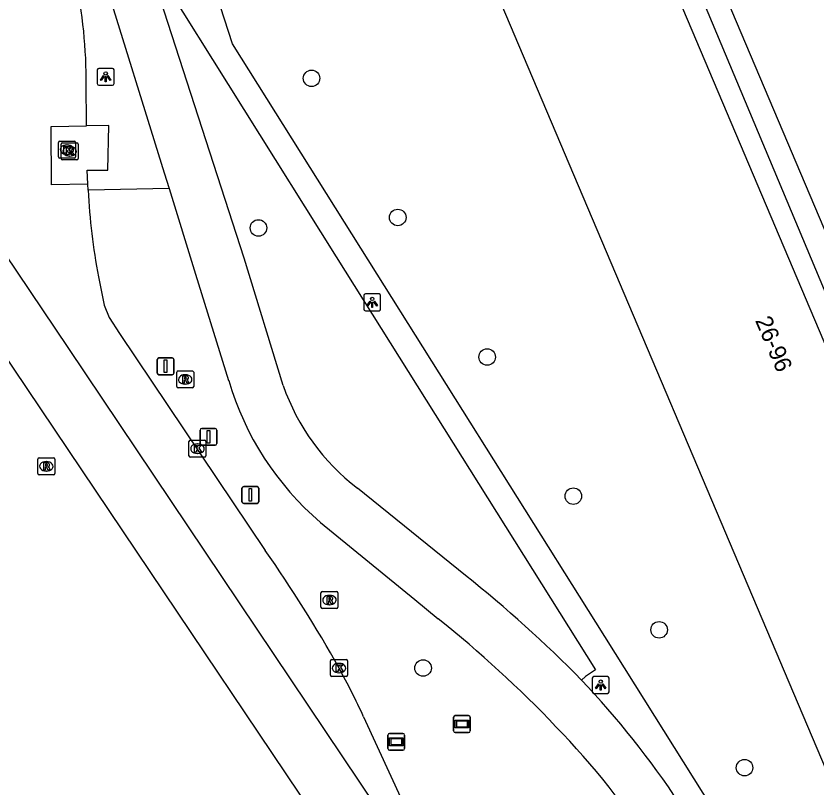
# Model space of a CAD drawing. Extents: x 160077 to 160945, y 386481 to 387498.
# Drawn here: x 160260.79 to 160308.2, y 387011.05 to 387056.77 of the extents above; entities that cross this region are included whole.
import ezdxf

# ---------------------------------------------------------------- set-up
doc = ezdxf.new("R2010")
doc.units = 0
for name, color, linetype in [('IMGEO_Boom', 7, 'Continuous'), ('IMGEO_Fietspad_gesloten', 7, 'Continuous'), ('IMGEO_Kolk', 7, 'Continuous'), ('IMGEO_Lichtpunt', 7, 'Continuous'), ('IMGEO_OVBaan_gesloten', 7, 'Continuous'), ('IMGEO_Pand', 7, 'Continuous'), ('IMGEO_Pand_nummerreeks', 7, 'Continuous'), ('IMGEO_Reclamebord', 7, 'Continuous'), ('IMGEO_Rijbaan_lokaal_open', 7, 'Continuous'), ('IMGEO_Rijbaan_regionaal_gesloten', 7, 'Continuous'), ('IMGEO_Rioolput', 7, 'Continuous'), ('IMGEO_Verkeerseiland_open', 7, 'Continuous'), ('IMGEO_Vlaggenmast', 7, 'Continuous'), ('IMGEO_Voetpad_open', 7, 'Continuous')]:
    doc.layers.add(name, color=color, linetype=linetype)

msp = doc.modelspace()

# ---------------------------------------------------------------- linework, layer by layer
at = {"layer": 'IMGEO_Boom'}
for centre in [(160278.281, 387053.076), (160283.383, 387044.836), (160275.138, 387044.216), (160288.675, 387036.57), (160293.775, 387028.332), (160298.852, 387020.416), (160284.882, 387018.152), (160303.909, 387012.25)]:
    msp.add_circle(centre, 0.489, dxfattribs=at)
at = {"layer": 'IMGEO_Fietspad_gesloten'}
for points in [[(160261.792, 387072.283), (160265.802, 387059.607), (160265.943, 387059.152), (160269.562, 387047.478), (160269.847, 387046.55)], [(160276.598, 387034.878), (160274.293, 387042.43), (160268.438, 387060.541)], [(160269.847, 387046.55), (160271.403, 387041.484), (160273.375, 387035.191)], [(160287.388, 387023.641), (160280.994, 387028.807)], [(160278.804, 387026.777), (160284.392, 387022.202), (160285.78, 387021.066)]]:
    msp.add_lwpolyline(points, dxfattribs=at)
for centre, radius, start, end in [((160290.26, 387040.127), 17.591, 196.2959, 229.3671), ((160289.017, 387039.244), 13.164, 199.3679, 232.4486), ((160238.277, 386962.28), 78.594, 44.57206, 51.32752), ((160243.076, 386967.483), 68.519, 43.53585, 51.44623), ((160253.805, 386979.361), 55.56, 33.6518, 43.2621), ((160260.283, 386983.051), 45.325, 32.2058, 44.2521)]:
    msp.add_arc(centre, radius, start, end, dxfattribs=at)
at = {"layer": 'IMGEO_Kolk'}
for p, q in [((160263.307, 387048.428), (160263.307, 387049.28)), ((160263.382, 387049.354), (160264.234, 387049.354)), ((160264.308, 387049.28), (160264.308, 387048.428)), ((160263.463, 387048.328), (160263.463, 387049.18)), ((160263.538, 387049.254), (160264.39, 387049.254)), ((160263.795, 387049.134), (160263.82, 387049.134)), ((160263.951, 387049.034), (160263.976, 387049.034)), ((160264.464, 387049.18), (160264.464, 387048.328)), ((160264.234, 387048.354), (160263.382, 387048.354)), ((160263.818, 387048.574), (160263.793, 387048.574)), ((160263.974, 387048.474), (160263.949, 387048.474)), ((160264.39, 387048.254), (160263.538, 387048.254)), ((160271.027, 387030.717), (160271.027, 387031.569)), ((160271.102, 387031.643), (160271.954, 387031.643)), ((160271.515, 387031.423), (160271.54, 387031.423)), ((160272.028, 387031.569), (160272.028, 387030.717)), ((160271.538, 387030.863), (160271.513, 387030.863)), ((160271.954, 387030.643), (160271.102, 387030.643)), ((160279.409, 387017.725), (160279.409, 387018.577)), ((160279.484, 387018.651), (160280.336, 387018.651)), ((160280.41, 387018.577), (160280.41, 387017.725)), ((160279.897, 387018.431), (160279.922, 387018.431)), ((160280.336, 387017.651), (160279.484, 387017.651)), ((160279.92, 387017.871), (160279.895, 387017.871))]:
    msp.add_line(p, q, dxfattribs=at)
for points in [[(160263.307, 387048.428), (160263.307, 387049.28)], [(160263.382, 387049.354), (160264.234, 387049.354)], [(160264.308, 387049.28), (160264.308, 387048.428)], [(160263.463, 387048.328), (160263.463, 387049.18)], [(160263.538, 387049.254), (160264.39, 387049.254)], [(160263.628, 387049.054), (160263.751, 387049.054), (160263.751, 387048.903), (160263.881, 387049.054), (160264.045, 387049.054), (160263.899, 387048.903), (160264.052, 387048.654), (160263.9, 387048.654), (160263.815, 387048.818), (160263.751, 387048.751), (160263.751, 387048.654), (160263.628, 387048.654), (160263.628, 387049.054)], [(160263.784, 387048.954), (160263.907, 387048.954), (160263.907, 387048.803), (160264.037, 387048.954), (160264.201, 387048.954), (160264.055, 387048.803), (160264.208, 387048.554), (160264.056, 387048.554), (160263.971, 387048.718), (160263.907, 387048.651), (160263.907, 387048.554), (160263.784, 387048.554), (160263.784, 387048.954)], [(160264.464, 387049.18), (160264.464, 387048.328)], [(160264.234, 387048.354), (160263.382, 387048.354)], [(160264.39, 387048.254), (160263.538, 387048.254)], [(160271.027, 387030.717), (160271.027, 387031.569)], [(160271.102, 387031.643), (160271.954, 387031.643)], [(160271.348, 387031.343), (160271.471, 387031.343), (160271.471, 387031.192), (160271.601, 387031.343), (160271.765, 387031.343), (160271.619, 387031.192), (160271.772, 387030.943), (160271.62, 387030.943), (160271.535, 387031.107), (160271.471, 387031.04), (160271.471, 387030.943), (160271.348, 387030.943), (160271.348, 387031.343)], [(160272.028, 387031.569), (160272.028, 387030.717)], [(160271.954, 387030.643), (160271.102, 387030.643)], [(160279.409, 387017.725), (160279.409, 387018.577)], [(160279.484, 387018.651), (160280.336, 387018.651)], [(160280.41, 387018.577), (160280.41, 387017.725)], [(160279.73, 387018.351), (160279.853, 387018.351), (160279.853, 387018.2), (160279.983, 387018.351), (160280.147, 387018.351), (160280.001, 387018.2), (160280.154, 387017.951), (160280.002, 387017.951), (160279.917, 387018.115), (160279.853, 387018.048), (160279.853, 387017.951), (160279.73, 387017.951), (160279.73, 387018.351)], [(160280.336, 387017.651), (160279.484, 387017.651)]]:
    msp.add_lwpolyline(points, dxfattribs=at)
for centre, start, end in [((160263.384, 387049.278), 91.552, 178.448), ((160263.384, 387049.278), 91.552, 178.448), ((160264.232, 387049.278), 1.552, 88.448), ((160264.232, 387049.278), 1.552, 88.448), ((160263.54, 387049.178), 91.552, 178.448), ((160263.54, 387049.178), 91.552, 178.448), ((160264.388, 387049.178), 1.552, 88.448), ((160264.388, 387049.178), 1.552, 88.448), ((160263.384, 387048.43), 181.552, 268.448), ((160263.384, 387048.43), 181.552, 268.448), ((160263.54, 387048.33), 181.552, 268.448), ((160263.54, 387048.33), 181.552, 268.448), ((160264.232, 387048.43), 271.552, 358.448), ((160264.232, 387048.43), 271.552, 358.448), ((160264.388, 387048.33), 271.552, 358.448), ((160264.388, 387048.33), 271.552, 358.448), ((160271.104, 387031.567), 91.552, 178.448), ((160271.104, 387031.567), 91.552, 178.448), ((160271.952, 387031.567), 1.552, 88.448), ((160271.952, 387031.567), 1.552, 88.448), ((160271.104, 387030.719), 181.552, 268.448), ((160271.104, 387030.719), 181.552, 268.448), ((160271.952, 387030.719), 271.552, 358.448), ((160271.952, 387030.719), 271.552, 358.448), ((160279.486, 387018.575), 91.552, 178.448), ((160279.486, 387018.575), 91.552, 178.448), ((160280.334, 387018.575), 1.552, 88.448), ((160280.334, 387018.575), 1.552, 88.448), ((160279.486, 387017.727), 181.552, 268.448), ((160279.486, 387017.727), 181.552, 268.448), ((160280.334, 387017.727), 271.552, 358.448), ((160280.334, 387017.727), 271.552, 358.448)]:
    msp.add_arc(centre, 0.0765, start, end, dxfattribs=at)
for centre, major_axis, ratio, start_param, end_param in [((160263.794, 387048.854), (-0.387, 0.002), 0.722429, 4.712389, 7.853982), ((160263.95, 387048.754), (-0.387, 0.002), 0.722429, 4.712389, 7.853982), ((160263.819, 387048.854), (-0.39, 0.002), 0.717154, 1.570796, 4.712389), ((160263.975, 387048.754), (-0.39, 0.002), 0.717154, 1.570796, 4.712389), ((160271.514, 387031.143), (-0.387, 0.002), 0.722429, 4.712389, 7.853982), ((160271.539, 387031.143), (-0.39, 0.002), 0.717154, 1.570796, 4.712389), ((160279.896, 387018.151), (-0.387, 0.002), 0.722429, 4.712389, 7.853982), ((160279.921, 387018.151), (-0.39, 0.002), 0.717154, 1.570796, 4.712389)]:
    msp.add_ellipse(centre, major_axis=major_axis, ratio=ratio, start_param=start_param, end_param=end_param, dxfattribs=at)
at = {"layer": 'IMGEO_Lichtpunt'}
for p, q in [((160265.597, 387053.572), (160265.597, 387052.765)), ((160265.597, 387053.572), (160265.597, 387052.765)), ((160266.499, 387053.667), (160265.691, 387053.667)), ((160266.499, 387053.667), (160265.691, 387053.667)), ((160266.593, 387052.765), (160266.593, 387053.572)), ((160266.593, 387052.765), (160266.593, 387053.572)), ((160265.691, 387052.671), (160266.499, 387052.671)), ((160265.691, 387052.671), (160266.499, 387052.671)), ((160282.276, 387040.308), (160281.468, 387040.308)), ((160282.276, 387040.308), (160281.468, 387040.308)), ((160281.374, 387040.213), (160281.374, 387039.406)), ((160281.374, 387040.213), (160281.374, 387039.406)), ((160282.37, 387039.406), (160282.37, 387040.213)), ((160282.37, 387039.406), (160282.37, 387040.213)), ((160281.468, 387039.312), (160282.276, 387039.312)), ((160281.468, 387039.312), (160282.276, 387039.312)), ((160294.896, 387017.551), (160294.896, 387016.744)), ((160294.896, 387017.551), (160294.896, 387016.744)), ((160295.798, 387017.646), (160294.99, 387017.646)), ((160295.798, 387017.646), (160294.99, 387017.646)), ((160295.892, 387016.744), (160295.892, 387017.551)), ((160295.892, 387016.744), (160295.892, 387017.551)), ((160294.99, 387016.65), (160295.798, 387016.65)), ((160294.99, 387016.65), (160295.798, 387016.65))]:
    msp.add_line(p, q, dxfattribs=at)
for points in [[(160265.971, 387053.236), (160266.01, 387053.208), (160265.822, 387052.946), (160265.784, 387052.973), (160265.971, 387053.236)], [(160266.073, 387053.188), (160266.12, 387053.188), (160266.12, 387052.866), (160266.073, 387052.866), (160266.073, 387053.188)], [(160266.183, 387053.208), (160266.221, 387053.235), (160266.408, 387052.973), (160266.369, 387052.945), (160266.183, 387053.208)], [(160281.748, 387039.877), (160281.787, 387039.849), (160281.599, 387039.587), (160281.561, 387039.614), (160281.748, 387039.877)], [(160281.85, 387039.829), (160281.897, 387039.829), (160281.897, 387039.507), (160281.85, 387039.507), (160281.85, 387039.829)], [(160281.96, 387039.849), (160281.998, 387039.876), (160282.185, 387039.614), (160282.146, 387039.586), (160281.96, 387039.849)], [(160295.27, 387017.215), (160295.309, 387017.187), (160295.121, 387016.925), (160295.083, 387016.952), (160295.27, 387017.215)], [(160295.372, 387017.167), (160295.419, 387017.167), (160295.419, 387016.845), (160295.372, 387016.845), (160295.372, 387017.167)], [(160295.482, 387017.187), (160295.52, 387017.214), (160295.707, 387016.952), (160295.668, 387016.924), (160295.482, 387017.187)]]:
    msp.add_lwpolyline(points, dxfattribs=at)
for centre in [(160266.096, 387053.37), (160281.873, 387040.011), (160295.395, 387017.349)]:
    msp.add_circle(centre, 0.0994, dxfattribs=at)
for centre, start, end in [((160265.691, 387053.572), 90, 180), ((160265.691, 387053.572), 90, 180), ((160266.499, 387053.572), 0, 90), ((160266.499, 387053.572), 0, 90), ((160265.691, 387052.765), 180, 270), ((160265.691, 387052.765), 180, 270), ((160266.499, 387052.765), 270, 0), ((160266.499, 387052.765), 270, 360), ((160281.468, 387040.213), 90, 180), ((160281.468, 387040.213), 90, 180), ((160282.276, 387040.213), 0, 90), ((160282.276, 387040.213), 0, 90), ((160281.468, 387039.406), 180, 270), ((160281.468, 387039.406), 180, 270), ((160282.276, 387039.406), 270, 0), ((160282.276, 387039.406), 270, 360), ((160294.99, 387017.551), 90, 180), ((160294.99, 387017.551), 90, 180), ((160295.798, 387017.551), 0, 90), ((160295.798, 387017.551), 0, 90), ((160294.99, 387016.744), 180, 270), ((160294.99, 387016.744), 180, 270), ((160295.798, 387016.744), 270, 0), ((160295.798, 387016.744), 270, 360)]:
    msp.add_arc(centre, 0.0946, start, end, dxfattribs=at)
at = {"layer": 'IMGEO_OVBaan_gesloten'}
msp.add_lwpolyline([(160291.177, 386990.405), (160285.674, 386998.649), (160260.647, 387035.915), (160250.657, 387050.904)], dxfattribs=at)
at = {"layer": 'IMGEO_Pand'}
for points in [[(160298.298, 387071.04), (160297.928, 387070.885), (160298.035, 387070.627), (160296.023, 387069.791), (160296.357, 387068.987), (160291.051, 387066.783), (160289.805, 387069.781), (160281.799, 387066.389), (160285.315, 387058.089), (160288.652, 387059.502), (160310.605, 387007.683), (160315.35, 387009.693)], [(160320.521, 387012.204), (160319.506, 387011.774), (160297.664, 387063.334), (160298.877, 387063.837)]]:
    msp.add_lwpolyline(points, dxfattribs=at)
at = {"layer": 'IMGEO_Reclamebord'}
for p, q in [((160286.686, 387014.434), (160286.686, 387015.234)), ((160286.686, 387015.234), (160286.686, 387014.434)), ((160286.786, 387015.334), (160287.576, 387015.334)), ((160287.576, 387015.334), (160286.786, 387015.334)), ((160287.676, 387015.234), (160287.676, 387014.434)), ((160287.676, 387014.434), (160287.676, 387015.234)), ((160282.898, 387014.284), (160283.688, 387014.284)), ((160283.688, 387014.284), (160282.898, 387014.284)), ((160287.576, 387014.334), (160286.786, 387014.334)), ((160286.786, 387014.334), (160287.576, 387014.334)), ((160282.798, 387013.384), (160282.798, 387014.184)), ((160282.798, 387014.184), (160282.798, 387013.384)), ((160283.788, 387014.184), (160283.788, 387013.384)), ((160283.788, 387013.384), (160283.788, 387014.184)), ((160283.688, 387013.284), (160282.898, 387013.284)), ((160282.898, 387013.284), (160283.688, 387013.284))]:
    msp.add_line(p, q, dxfattribs=at)
for points in [[(160286.787, 387015.066), (160287.575, 387015.066), (160287.575, 387014.602), (160286.787, 387014.602), (160286.787, 387015.066)], [(160286.852, 387015.001), (160286.852, 387014.667), (160287.51, 387014.667), (160287.51, 387015.001), (160286.852, 387015.001)], [(160282.899, 387014.016), (160283.687, 387014.016), (160283.687, 387013.552), (160282.899, 387013.552), (160282.899, 387014.016)], [(160282.964, 387013.951), (160282.964, 387013.617), (160283.622, 387013.617), (160283.622, 387013.951), (160282.964, 387013.951)]]:
    msp.add_lwpolyline(points, dxfattribs=at)
for centre, start, end in [((160286.786, 387015.234), 90, 180), ((160286.786, 387015.234), 90, 180), ((160287.576, 387015.234), 0, 90), ((160287.576, 387015.234), 360, 90), ((160282.898, 387014.184), 90, 180), ((160282.898, 387014.184), 90, 180), ((160283.688, 387014.184), 0, 90), ((160283.688, 387014.184), 360, 90), ((160286.786, 387014.434), 180, 270), ((160286.786, 387014.434), 180, 270), ((160287.576, 387014.434), 270, 0), ((160287.576, 387014.434), 270, 0), ((160282.898, 387013.384), 180, 270), ((160282.898, 387013.384), 180, 270), ((160283.688, 387013.384), 270, 0), ((160283.688, 387013.384), 270, 0)]:
    msp.add_arc(centre, 0.1, start, end, dxfattribs=at)
at = {"layer": 'IMGEO_Rijbaan_lokaal_open'}
for points in [[(160264.969, 387050.261), (160264.959, 387050.868), (160264.944, 387052.253)], [(160265.042, 387046.809), (160262.888, 387046.768), (160262.873, 387050.232), (160264.969, 387050.261)], [(160265.06, 387046.455), (160265.042, 387046.809)], [(160265.664, 387041.325), (160266.014, 387039.649), (160266.305, 387038.915), (160266.91, 387037.964), (160275.536, 387025.122)], [(160281.359, 387015.27), (160286.773, 387003.479)]]:
    msp.add_lwpolyline(points, dxfattribs=at)
for centre, radius, start, end in [((160233.912, 387052.774), 31.037, 359.0376, 10.9335), ((160303.275, 387048.354), 38.262, 182.8446, 190.5854), ((160208.378, 386978.125), 81.969, 29.22906, 34.98391), ((160240.854, 386996.703), 44.558, 24.6263, 28.774)]:
    msp.add_arc(centre, radius, start, end, dxfattribs=at)
at = {"layer": 'IMGEO_Rijbaan_regionaal_gesloten'}
msp.add_lwpolyline([(160288.226, 387000.827), (160263.871, 387037.139), (160254.851, 387050.522)], dxfattribs=at)
at = {"layer": 'IMGEO_Rioolput'}
for p, q in [((160270.303, 387034.819), (160270.303, 387035.671)), ((160270.378, 387035.745), (160271.23, 387035.745)), ((160270.791, 387035.525), (160270.816, 387035.525)), ((160271.304, 387035.671), (160271.304, 387034.819)), ((160271.23, 387034.745), (160270.378, 387034.745)), ((160270.814, 387034.965), (160270.789, 387034.965)), ((160262.082, 387029.672), (160262.082, 387030.524)), ((160262.157, 387030.598), (160263.009, 387030.598)), ((160262.57, 387030.378), (160262.595, 387030.378)), ((160263.083, 387030.524), (160263.083, 387029.672)), ((160263.009, 387029.598), (160262.157, 387029.598)), ((160262.593, 387029.818), (160262.568, 387029.818)), ((160278.839, 387021.752), (160278.839, 387022.604)), ((160278.914, 387022.678), (160279.766, 387022.678)), ((160279.327, 387022.458), (160279.352, 387022.458)), ((160279.84, 387022.604), (160279.84, 387021.752)), ((160279.35, 387021.898), (160279.325, 387021.898)), ((160279.766, 387021.678), (160278.914, 387021.678))]:
    msp.add_line(p, q, dxfattribs=at)
for points in [[(160270.303, 387034.819), (160270.303, 387035.671)], [(160270.378, 387035.745), (160271.23, 387035.745)], [(160271.304, 387035.671), (160271.304, 387034.819)], [(160270.892, 387035.443), (160270.64, 387035.445), (160270.64, 387035.045)], [(160270.64, 387035.045), (160270.764, 387035.045), (160270.764, 387035.207), (160270.775, 387035.207)], [(160270.818, 387035.364), (160270.764, 387035.364), (160270.764, 387035.283)], [(160270.764, 387035.283), (160270.816, 387035.283)], [(160270.822, 387035.178), (160270.893, 387035.045), (160271.033, 387035.045), (160270.968, 387035.171)], [(160271.23, 387034.745), (160270.378, 387034.745)], [(160262.082, 387029.672), (160262.082, 387030.524)], [(160262.157, 387030.598), (160263.009, 387030.598)], [(160263.083, 387030.524), (160263.083, 387029.672)], [(160262.671, 387030.296), (160262.419, 387030.298), (160262.419, 387029.898)], [(160262.419, 387029.898), (160262.543, 387029.898), (160262.543, 387030.06), (160262.554, 387030.06)], [(160262.597, 387030.217), (160262.543, 387030.217), (160262.543, 387030.136)], [(160262.543, 387030.136), (160262.595, 387030.136)], [(160262.601, 387030.031), (160262.672, 387029.898), (160262.812, 387029.898), (160262.747, 387030.024)], [(160263.009, 387029.598), (160262.157, 387029.598)], [(160278.839, 387021.752), (160278.839, 387022.604)], [(160278.914, 387022.678), (160279.766, 387022.678)], [(160279.428, 387022.376), (160279.176, 387022.378), (160279.176, 387021.978)], [(160279.354, 387022.297), (160279.3, 387022.297), (160279.3, 387022.216)], [(160279.84, 387022.604), (160279.84, 387021.752)], [(160279.176, 387021.978), (160279.3, 387021.978), (160279.3, 387022.14), (160279.311, 387022.14)], [(160279.3, 387022.216), (160279.352, 387022.216)], [(160279.358, 387022.111), (160279.429, 387021.978), (160279.569, 387021.978), (160279.504, 387022.104)], [(160279.766, 387021.678), (160278.914, 387021.678)]]:
    msp.add_lwpolyline(points, dxfattribs=at)
for centre, radius, start, end in [((160270.38, 387035.669), 0.0765, 91.552, 178.448), ((160270.38, 387035.669), 0.0765, 91.552, 178.448), ((160271.228, 387035.669), 0.0765, 1.552, 88.448), ((160271.228, 387035.669), 0.0765, 1.552, 88.448), ((160270.774, 387035.154), 0.0533, 26.0293, 88.6989), ((160270.8, 387035.472), 0.19, 274.7715, 282.9687), ((160270.824, 387035.268), 0.0964, 77.0061, 93.1865), ((160270.838, 387035.325), 0.0378, 276.6634, 79.6772), ((160270.891, 387035.333), 0.109, 350.3612, 89.416), ((160270.889, 387035.333), 0.112, 277.5842, 350.9817), ((160270.873, 387035.118), 0.108, 29.5134, 73.7905), ((160270.38, 387034.821), 0.0765, 181.552, 268.448), ((160270.38, 387034.821), 0.0765, 181.552, 268.448), ((160271.228, 387034.821), 0.0765, 271.552, 358.448), ((160271.228, 387034.821), 0.0765, 271.552, 358.448), ((160262.159, 387030.522), 0.0765, 91.552, 178.448), ((160262.159, 387030.522), 0.0765, 91.552, 178.448), ((160263.007, 387030.522), 0.0765, 1.552, 88.448), ((160263.007, 387030.522), 0.0765, 1.552, 88.448), ((160262.553, 387030.007), 0.0533, 26.0293, 88.6989), ((160262.579, 387030.325), 0.19, 274.7715, 282.9687), ((160262.603, 387030.121), 0.0964, 77.0061, 93.1865), ((160262.617, 387030.178), 0.0378, 276.6634, 79.6772), ((160262.67, 387030.186), 0.109, 350.3612, 89.416), ((160262.668, 387030.186), 0.112, 277.5842, 350.9817), ((160262.652, 387029.971), 0.108, 29.5134, 73.7905), ((160262.159, 387029.674), 0.0765, 181.552, 268.448), ((160262.159, 387029.674), 0.0765, 181.552, 268.448), ((160263.007, 387029.674), 0.0765, 271.552, 358.448), ((160263.007, 387029.674), 0.0765, 271.552, 358.448), ((160278.916, 387022.602), 0.0765, 91.552, 178.448), ((160278.916, 387022.602), 0.0765, 91.552, 178.448), ((160279.36, 387022.201), 0.0964, 77.0061, 93.1865), ((160279.374, 387022.258), 0.0378, 276.6634, 79.6772), ((160279.427, 387022.266), 0.109, 350.3612, 89.416), ((160279.425, 387022.266), 0.112, 277.5842, 350.9817), ((160279.764, 387022.602), 0.0765, 1.552, 88.448), ((160279.764, 387022.602), 0.0765, 1.552, 88.448), ((160279.31, 387022.087), 0.0533, 26.0293, 88.6989), ((160279.336, 387022.405), 0.19, 274.7715, 282.9687), ((160279.409, 387022.051), 0.108, 29.5134, 73.7905), ((160278.916, 387021.754), 0.0765, 181.552, 268.448), ((160278.916, 387021.754), 0.0765, 181.552, 268.448), ((160279.764, 387021.754), 0.0765, 271.552, 358.448), ((160279.764, 387021.754), 0.0765, 271.552, 358.448)]:
    msp.add_arc(centre, radius, start, end, dxfattribs=at)
for centre, major_axis, ratio, start_param, end_param in [((160270.79, 387035.245), (-0.387, 0.002), 0.722429, 4.712389, 7.853982), ((160270.815, 387035.245), (-0.39, 0.002), 0.717154, 1.570796, 4.712389), ((160262.569, 387030.098), (-0.387, 0.002), 0.722429, 4.712389, 7.853982), ((160262.594, 387030.098), (-0.39, 0.002), 0.717154, 1.570796, 4.712389), ((160279.326, 387022.178), (-0.387, 0.002), 0.722429, 4.712389, 7.853982), ((160279.351, 387022.178), (-0.39, 0.002), 0.717154, 1.570796, 4.712389)]:
    msp.add_ellipse(centre, major_axis=major_axis, ratio=ratio, start_param=start_param, end_param=end_param, dxfattribs=at)
at = {"layer": 'IMGEO_Verkeerseiland_open'}
for points in [[(160265.042, 387046.809), (160265, 387047.633), (160266.214, 387047.641), (160266.275, 387050.28), (160264.969, 387050.261)], [(160269.847, 387046.55), (160265.06, 387046.455)]]:
    msp.add_lwpolyline(points, dxfattribs=at)
at = {"layer": 'IMGEO_Vlaggenmast'}
for p, q in [((160269.246, 387036.521), (160270.036, 387036.521)), ((160270.036, 387036.521), (160269.246, 387036.521)), ((160269.146, 387035.621), (160269.146, 387036.421)), ((160269.146, 387036.421), (160269.146, 387035.621)), ((160270.136, 387036.421), (160270.136, 387035.621)), ((160270.136, 387035.621), (160270.136, 387036.421)), ((160270.036, 387035.521), (160269.246, 387035.521)), ((160269.246, 387035.521), (160270.036, 387035.521)), ((160271.683, 387031.448), (160271.683, 387032.248)), ((160271.683, 387032.248), (160271.683, 387031.448)), ((160271.783, 387032.348), (160272.573, 387032.348)), ((160272.573, 387032.348), (160271.783, 387032.348)), ((160272.673, 387032.248), (160272.673, 387031.448)), ((160272.673, 387031.448), (160272.673, 387032.248)), ((160272.573, 387031.348), (160271.783, 387031.348)), ((160271.783, 387031.348), (160272.573, 387031.348)), ((160274.264, 387028.901), (160275.054, 387028.901)), ((160275.054, 387028.901), (160274.264, 387028.901)), ((160274.164, 387028.001), (160274.164, 387028.801)), ((160274.164, 387028.801), (160274.164, 387028.001)), ((160275.154, 387028.801), (160275.154, 387028.001)), ((160275.154, 387028.001), (160275.154, 387028.801)), ((160275.054, 387027.901), (160274.264, 387027.901)), ((160274.264, 387027.901), (160275.054, 387027.901))]:
    msp.add_line(p, q, dxfattribs=at)
for points in [[(160269.566, 387036.396), (160269.716, 387036.396), (160269.716, 387035.646), (160269.566, 387035.646), (160269.566, 387036.396)], [(160272.103, 387032.223), (160272.253, 387032.223), (160272.253, 387031.473), (160272.103, 387031.473), (160272.103, 387032.223)], [(160274.584, 387028.776), (160274.734, 387028.776), (160274.734, 387028.026), (160274.584, 387028.026), (160274.584, 387028.776)]]:
    msp.add_lwpolyline(points, dxfattribs=at)
for centre, start, end in [((160269.246, 387036.421), 90, 180), ((160269.246, 387036.421), 90, 180), ((160270.036, 387036.421), 0, 90), ((160270.036, 387036.421), 360, 90), ((160269.246, 387035.621), 180, 270), ((160269.246, 387035.621), 180, 270), ((160270.036, 387035.621), 270, 0), ((160270.036, 387035.621), 270, 0), ((160271.783, 387032.248), 90, 180), ((160271.783, 387032.248), 90, 180), ((160272.573, 387032.248), 0, 90), ((160272.573, 387032.248), 360, 90), ((160271.783, 387031.448), 180, 270), ((160271.783, 387031.448), 180, 270), ((160272.573, 387031.448), 270, 0), ((160272.573, 387031.448), 270, 0), ((160274.264, 387028.801), 90, 180), ((160274.264, 387028.801), 90, 180), ((160275.054, 387028.801), 0, 90), ((160275.054, 387028.801), 360, 90), ((160274.264, 387028.001), 180, 270), ((160274.264, 387028.001), 180, 270), ((160275.054, 387028.001), 270, 0), ((160275.054, 387028.001), 270, 0)]:
    msp.add_arc(centre, 0.1, start, end, dxfattribs=at)
at = {"layer": 'IMGEO_Voetpad_open'}
for points in [[(160313.092, 386992.189), (160295.106, 387020.877), (160281.201, 387043.025), (160273.607, 387055.119), (160270.266, 387065.426), (160268.032, 387072.414)], [(160326.961, 387000.883), (160324.051, 387007.52), (160325.476, 387008.122), (160324.258, 387011.006), (160322.921, 387010.441), (160301.226, 387061.655), (160304.436, 387063.04), (160303.501, 387065.215), (160309.043, 387067.68)], [(160320.521, 387012.204), (160298.877, 387063.837)], [(160268.438, 387060.541), (160268.808, 387059.984), (160279.731, 387042.504), (160295.092, 387018.053), (160294.495, 387017.65), (160294.265, 387017.438)]]:
    msp.add_lwpolyline(points, dxfattribs=at)

# ---------------------------------------------------------------- texts
at = {"layer": 'IMGEO_Pand_nummerreeks'}
msp.add_text('26-96', height=1, rotation=292.9586, dxfattribs=at).set_placement((160304.521, 387038.739))

doc.saveas('drawing.dxf')
